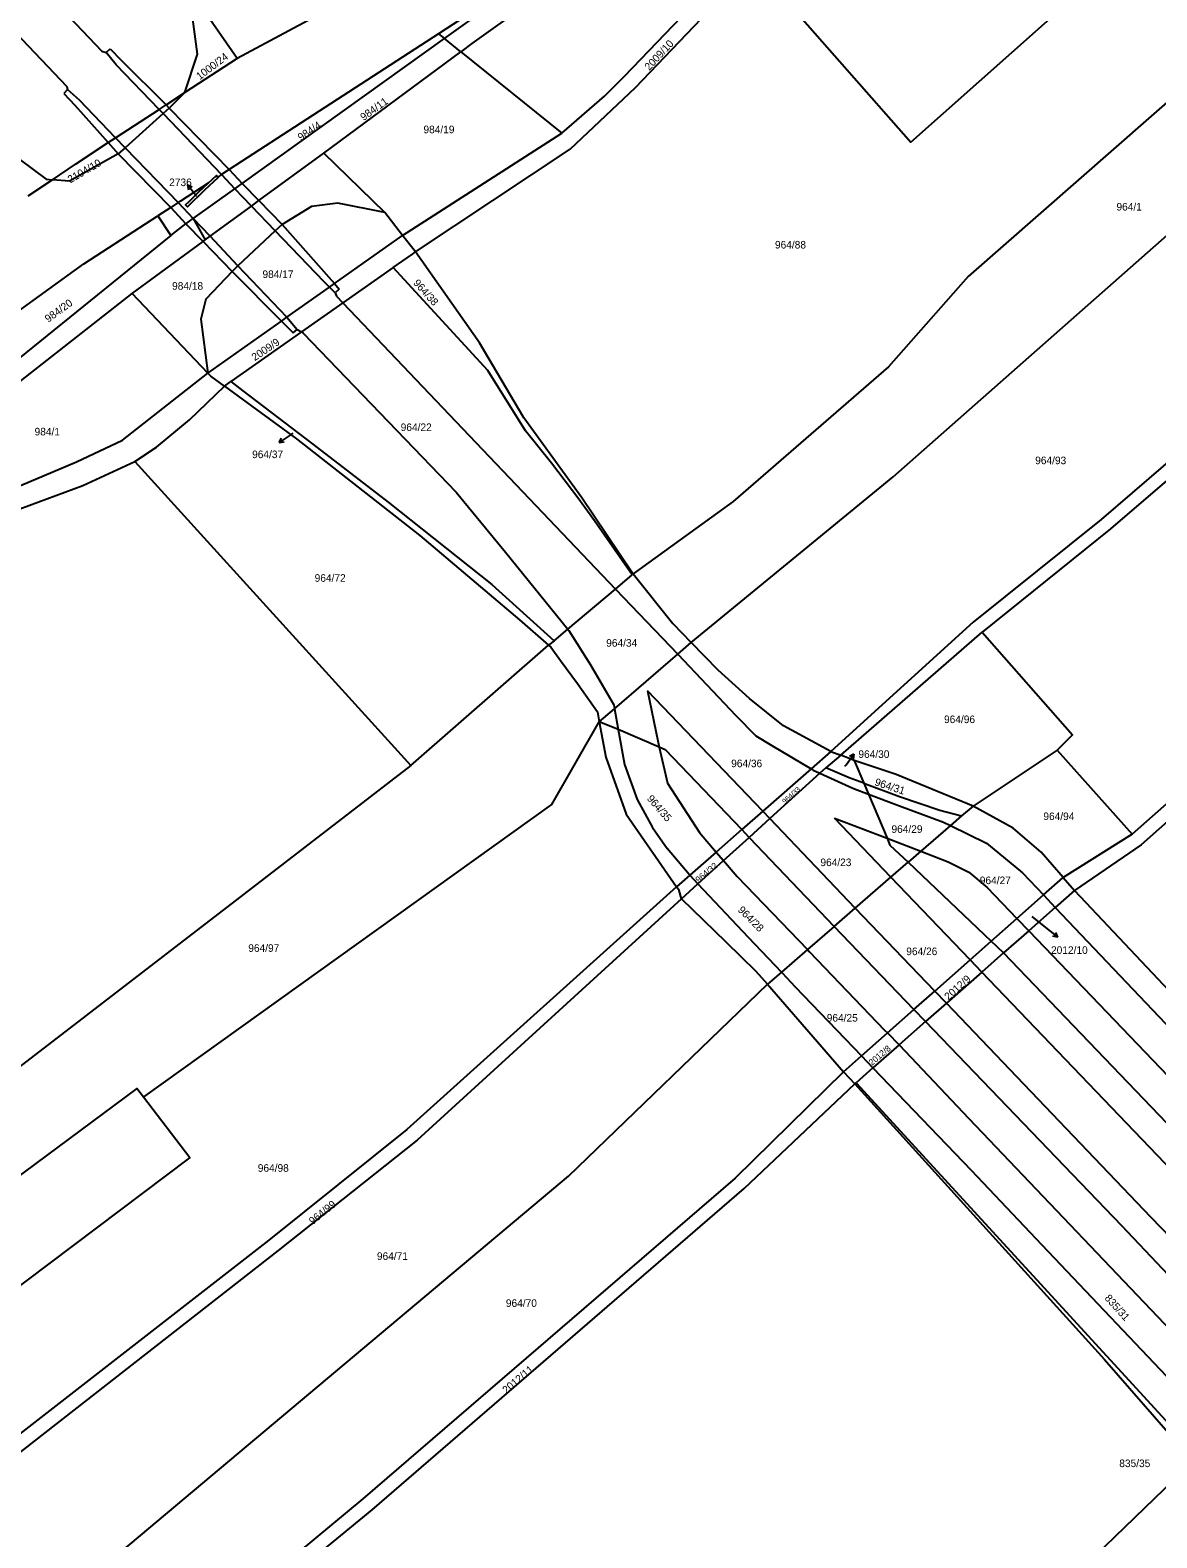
# Model space of a CAD drawing. Extents: x -679220 to -673243, y -1075091 to -1066557.
# Drawn here: x -676189 to -675936.5, y -1070406.5 to -1070068.5 of the extents above; entities that cross this region are included whole.
import ezdxf

# ---------------------------------------------------------------- set-up
doc = ezdxf.new("R2010")
doc.units = 0
for name, color, linetype in [('Hranice parcel', 7, 'Continuous'), ('Parcelní čísla', 7, 'Continuous'), ('Pop  PČ popisy', 7, 'Continuous'), ('Vnitřní kresba', 7, 'Continuous')]:
    doc.layers.add(name, color=color, linetype=linetype)

msp = doc.modelspace()

# ---------------------------------------------------------------- linework, layer by layer
at = {"layer": 'Hranice parcel'}
for p, q in [((-676096.17, -1070070.4), (-676044.53, -1070033.43)), ((-676097.52, -1070069.32), (-676096.17, -1070070.4)), ((-676092.52, -1070073.35), (-676096.17, -1070070.4)), ((-676123.21, -1070096.07), (-676092.52, -1070073.35)), ((-676092.52, -1070073.35), (-676069.86, -1070091.58)), ((-676142.64, -1070074.83), (-676154.37, -1070082.51)), ((-676105.55, -1070114.52), (-676069.86, -1070091.58)), ((-676109.51, -1070109.41), (-676123.21, -1070096.07)), ((-676184.06, -1070102.05), (-676189.54, -1070105.75)), ((-676160.41, -1070110.14), (-676157.49, -1070114.56)), ((-676152.46, -1070110.71), (-676149.81, -1070115.53)), ((-676105.55, -1070114.52), (-676109.51, -1070109.41)), ((-676157.49, -1070114.56), (-676247.45, -1070187.29)), ((-676102.68, -1070118.22), (-676105.55, -1070114.52)), ((-676241.78, -1070186.83), (-676166.19, -1070127.52)), ((-676149.2, -1070145.42), (-676166.19, -1070127.52)), ((-676145.5, -1070148.33), (-676144.05, -1070147.27)), ((-676165.56, -1070165.18), (-676103.72, -1070233.35)), ((-676053.84, -1070190.42), (-676054.11, -1070190.65)), ((-676071.59, -1070205.41), (-676072.86, -1070206.37)), ((-676007.34, -1070231.04), (-675975.65, -1070203.46)), ((-676103.72, -1070233.35), (-676072.86, -1070206.37)), ((-676007.34, -1070231.04), (-676010.69, -1070233.88)), ((-676009.51, -1070230.18), (-676007.34, -1070231.04)), ((-676004.3, -1070232.26), (-676007.34, -1070231.04)), ((-676004.3, -1070232.26), (-676002.16, -1070237.33)), ((-675958.81, -1070229.89), (-675977.66, -1070242.44)), ((-675958.81, -1070229.89), (-675942, -1070248.77)), ((-675977.66, -1070242.44), (-675980.25, -1070244.64)), ((-676027.85, -1070249.46), (-676029.5, -1070247.73)), ((-676027.85, -1070249.46), (-676008.8, -1070269.42)), ((-675942, -1070248.77), (-675957.47, -1070258.48)), ((-675992.24, -1070255.05), (-675973.59, -1070272.73)), ((-675957.47, -1070258.48), (-675954.92, -1070261.4)), ((-675954.92, -1070261.4), (-675877.55, -1070343.52)), ((-675990.92, -1070288.05), (-676008.8, -1070269.42)), ((-675970.81, -1070275.37), (-675973.59, -1070272.73)), ((-676023.75, -1070282.4), (-676006.69, -1070301.99)), ((-675988.31, -1070290.76), (-675990.92, -1070288.05)), ((-676006.69, -1070301.99), (-676004.2, -1070304.74)), ((-676004.2, -1070304.74), (-676003.9, -1070304.48)), ((-676003.9, -1070304.48), (-675927.12, -1070388.22))]:
    msp.add_line(p, q, dxfattribs=at)
for points in [[(-675628.96, -1069889.69), (-675645.2, -1069909.3), (-675670.39, -1069933.68), (-675763.98, -1070022.64), (-675877.51, -1070120.83), (-675946.88, -1070180.33), (-675975.65, -1070203.46)], [(-675538.19, -1069891.12), (-675573.64, -1069919.1), (-675631.03, -1069969.49), (-675676.95, -1070012.01), (-675762.65, -1070090.6), (-675848.26, -1070168.99), (-675899.11, -1070214.87), (-675940, -1070251.13), (-675954.92, -1070261.4)], [(-675586.98, -1069927.72), (-675588.79, -1069929.44), (-675632.28, -1069967.41), (-675685.46, -1070015.37), (-675732.71, -1070060.1), (-675773.29, -1070096.59), (-675850.28, -1070166.64), (-675901.03, -1070212.58), (-675942, -1070248.77)], [(-676027.49, -1070052.79), (-675991.58, -1070093.59), (-675901.02, -1070013.14)], [(-676076.4, -1070033.87), (-676091.43, -1070045.56), (-676106.8, -1070055.59), (-676142.64, -1070074.83)], [(-676041.56, -1070036.8), (-676090.06, -1070071.53), (-676092.52, -1070073.35)], [(-675880.39, -1070037.48), (-675978.76, -1070123.76), (-675996.58, -1070143.95), (-676031.44, -1070174.2), (-676053.84, -1070190.42)], [(-676066.74, -1070047.9), (-676085.95, -1070061.8), (-676097.52, -1070069.32)], [(-676069.86, -1070091.58), (-676060.3, -1070083.34), (-676055.78, -1070078.79), (-676039.35, -1070061.66), (-676030, -1070049.94)], [(-676102.68, -1070118.22), (-676067.95, -1070095.22), (-676053.32, -1070081.36), (-676036.89, -1070064.21), (-676027.49, -1070052.79)], [(-676154.37, -1070082.51), (-676151.54, -1070073.9), (-676153.3, -1070060.34)], [(-676142.64, -1070074.83), (-676151.71, -1070061.87), (-676153.3, -1070060.34)], [(-676152.46, -1070110.71), (-676143.16, -1070104.05), (-676141.48, -1070102.85), (-676096.17, -1070070.4)], [(-676097.52, -1070069.32), (-676144.46, -1070099.78), (-676146.18, -1070100.9), (-676147, -1070101.43)], [(-676154.37, -1070082.51), (-676157.86, -1070085.99), (-676159.25, -1070087.23), (-676167.75, -1070094.86), (-676169.28, -1070096.23), (-676180.25, -1070102.34), (-676184.06, -1070102.05)], [(-676184.06, -1070102.05), (-676178.9, -1070098.56), (-676171.52, -1070093.73), (-676169.88, -1070092.66), (-676160.15, -1070086.29), (-676158.58, -1070085.27), (-676154.37, -1070082.51)], [(-676040.83, -1070205.79), (-675995.6, -1070168.64), (-675905, -1070088.77)], [(-676199.8, -1070091.33), (-676185.44, -1070101.95), (-676184.06, -1070102.05)], [(-676149.81, -1070115.53), (-676148.7, -1070114.72), (-676139.43, -1070107.94), (-676137.74, -1070106.7), (-676123.21, -1070096.07)], [(-676149.15, -1070102.83), (-676155.36, -1070106.86), (-676155.86, -1070107.18), (-676157.49, -1070108.24), (-676160.41, -1070110.14)], [(-676147, -1070101.43), (-676146.92, -1070101.52), (-676149.93, -1070104.37), (-676150.77, -1070105.21), (-676152.95, -1070107.26), (-676153.8, -1070108.08), (-676154.21, -1070107.65), (-676153.33, -1070106.84), (-676151.2, -1070104.78), (-676149.15, -1070102.83)], [(-676149.15, -1070102.83), (-676148.17, -1070101.89), (-676147.29, -1070101.09), (-676147, -1070101.43)], [(-676109.51, -1070109.41), (-676120.05, -1070107.31), (-676125.95, -1070108.03), (-676132.53, -1070112.07), (-676134.09, -1070113.52), (-676142.47, -1070121.37), (-676143.78, -1070122.59), (-676149.68, -1070128.79), (-676150.78, -1070133.29), (-676149.2, -1070145.42)], [(-676256.31, -1070183.2), (-676253.86, -1070182.55), (-676230.53, -1070169.01), (-676209.63, -1070148.03), (-676206.19, -1070144.55), (-676192.71, -1070132.29), (-676177.01, -1070120.93), (-676160.41, -1070110.14)], [(-676157.49, -1070114.56), (-676154.74, -1070112.34), (-676154.12, -1070111.9), (-676152.46, -1070110.71)], [(-676149.2, -1070145.42), (-676132.72, -1070133.76), (-676131.47, -1070132.87), (-676121.95, -1070126.13), (-676120.83, -1070125.34), (-676105.55, -1070114.52)], [(-676166.19, -1070127.52), (-676150.28, -1070115.88), (-676149.81, -1070115.53)], [(-676107.65, -1070121.73), (-676103.34, -1070118.7), (-676102.68, -1070118.22)], [(-676053.84, -1070190.42), (-676054, -1070190.22), (-676065.33, -1070173.37), (-676078.34, -1070155.43), (-676088.32, -1070138.57), (-676102.68, -1070118.22)], [(-675879.46, -1070118.41), (-675948.93, -1070178.24), (-675977.67, -1070201.25), (-676009.51, -1070230.18)], [(-676107.65, -1070121.73), (-676118.92, -1070129.64), (-676128.22, -1070136.16), (-676144.05, -1070147.27)], [(-676054.11, -1070190.65), (-676062.49, -1070178.52), (-676066.23, -1070173.33), (-676072.16, -1070165.6), (-676078, -1070158.35), (-676086.43, -1070144.79), (-676107.65, -1070121.73)], [(-676241.78, -1070186.83), (-676219.95, -1070179.89), (-676191.19, -1070170.58), (-676178.66, -1070165.31), (-676168.36, -1070160.44), (-676149.2, -1070145.42)], [(-676165.56, -1070165.18), (-676160.73, -1070162.02), (-676153.31, -1070155.89), (-676145.5, -1070148.33)], [(-676145.5, -1070148.33), (-676148.56, -1070146.09), (-676149.2, -1070145.42)], [(-676145.5, -1070148.33), (-676129.36, -1070160.14), (-676101.66, -1070181.77), (-676079.33, -1070200.69), (-676072.86, -1070206.37)], [(-676144.05, -1070147.27), (-676141.35, -1070149.4), (-676125.69, -1070161.34), (-676108.77, -1070174.33), (-676085.56, -1070192.81), (-676071.59, -1070205.41)], [(-676264.03, -1070203.37), (-676261.51, -1070202.49), (-676246.96, -1070196.47), (-676221.67, -1070186.99), (-676177.26, -1070170.62), (-676165.56, -1070165.18)], [(-676071.59, -1070205.41), (-676068.51, -1070202.81), (-676057.82, -1070193.79), (-676054.11, -1070190.65)], [(-676053.84, -1070190.42), (-676044.96, -1070201.52), (-676040.83, -1070205.79)], [(-676061.45, -1070223.57), (-676058.03, -1070220.62), (-676043.88, -1070208.42), (-676040.83, -1070205.79)], [(-676009.51, -1070230.18), (-676020.15, -1070224.46), (-676027.8, -1070218.34), (-676034.83, -1070211.98), (-676040.83, -1070205.79)], [(-675975.65, -1070203.46), (-675955.38, -1070226.51), (-675958.81, -1070229.89)], [(-676072.86, -1070206.37), (-676072.21, -1070206.94), (-676070.11, -1070209.78), (-676066.31, -1070214.98), (-676061.85, -1070221.36), (-676061.45, -1070223.57)], [(-676163.63, -1070307.7), (-676072.1, -1070242.1), (-676061.45, -1070223.57)], [(-676029.5, -1070247.73), (-676046.52, -1070229.89), (-676048.01, -1070229.25), (-676057.24, -1070225.27), (-676061.45, -1070223.57)], [(-676061.45, -1070223.57), (-676059.99, -1070231.52), (-676055.45, -1070244.23), (-676044.12, -1070260.56)], [(-676009.51, -1070230.18), (-676013.97, -1070234.1), (-676024.81, -1070243.62), (-676029.5, -1070247.73)], [(-675977.66, -1070242.44), (-675994.89, -1070235.38), (-676004.3, -1070232.26)], [(-676103.72, -1070233.35), (-676141.11, -1070262.18), (-676211.9, -1070316.6)], [(-676010.69, -1070233.88), (-676012, -1070235.07), (-676023.23, -1070245.27), (-676027.85, -1070249.46)], [(-676002.16, -1070237.33), (-676005.44, -1070236.1), (-676010.69, -1070233.88)], [(-676002.16, -1070237.33), (-675994.13, -1070240.33), (-675985.1, -1070243.38), (-675980.25, -1070244.64)], [(-676002.16, -1070237.33), (-676001.13, -1070239.77), (-675996.94, -1070249.68), (-675996.3, -1070251.2), (-675992.24, -1070255.05)], [(-675957.47, -1070258.48), (-675962.42, -1070252.82), (-675968.69, -1070247.42), (-675977.66, -1070242.44)], [(-675980.25, -1070244.64), (-675982.73, -1070246.79), (-675989.4, -1070252.59), (-675992.24, -1070255.05)], [(-676029.5, -1070247.73), (-676035.23, -1070252.76), (-676041.16, -1070257.96), (-676044.12, -1070260.56)], [(-676043.03, -1070263.23), (-676039.34, -1070259.89), (-676033.59, -1070254.67), (-676027.85, -1070249.46)], [(-676008.8, -1070269.42), (-676004.06, -1070265.31), (-675996.07, -1070258.37), (-675992.24, -1070255.05)], [(-675973.59, -1070272.73), (-675967.84, -1070267.65), (-675961.88, -1070262.38), (-675957.47, -1070258.48)], [(-676044.12, -1070260.56), (-676104.6, -1070314.97), (-676135.5, -1070339.78), (-676208.95, -1070396.8), (-676235.28, -1070415.17)], [(-676043.03, -1070263.23), (-676102.28, -1070317.37), (-676133.46, -1070342.07), (-676206.69, -1070399.26), (-676232.22, -1070418.57)], [(-676043.03, -1070263.23), (-676043.55, -1070261.38), (-676044.12, -1070260.56)], [(-676023.75, -1070282.4), (-676026.27, -1070279.54), (-676033, -1070272.93), (-676043.03, -1070263.23)], [(-675954.92, -1070261.4), (-675959.22, -1070265.18), (-675965.18, -1070270.42), (-675970.81, -1070275.37)], [(-676008.8, -1070269.42), (-676014.8, -1070274.63), (-676020.62, -1070279.69), (-676023.75, -1070282.4)], [(-675990.92, -1070288.05), (-675986.25, -1070283.92), (-675978.32, -1070276.91), (-675973.59, -1070272.73)], [(-675970.81, -1070275.37), (-675975.68, -1070279.66), (-675983.64, -1070286.65), (-675988.31, -1070290.76)], [(-675848.29, -1070403.19), (-675881.74, -1070368.25), (-675970.81, -1070275.37)], [(-676211.22, -1070441.76), (-676168.48, -1070409.51), (-676068.38, -1070325.38), (-676023.75, -1070282.4)], [(-676006.69, -1070301.99), (-676002.68, -1070298.44), (-675996.86, -1070293.3), (-675990.92, -1070288.05)], [(-675988.31, -1070290.76), (-675994.2, -1070295.95), (-676000.1, -1070301.13), (-676003.9, -1070304.48)], [(-675870.52, -1070423.07), (-675871.42, -1070420.74), (-675875.53, -1070410.07), (-675876.04, -1070408.74), (-675944.32, -1070336.56), (-675988.31, -1070290.76)], [(-676006.69, -1070301.99), (-676030.99, -1070325.83), (-676114.43, -1070397.75), (-676135.98, -1070415.61), (-676180.39, -1070455.78), (-676191.43, -1070463.58)], [(-676163.63, -1070307.7), (-676165.1, -1070305.8), (-676266.25, -1070380.76)], [(-676188.3, -1070467.03), (-676178.28, -1070458.13), (-676135.34, -1070419.06), (-676112.36, -1070400.18), (-676028.98, -1070328.16), (-676004.2, -1070304.74)], [(-676004.2, -1070304.74), (-675982.68, -1070328.45), (-675948.23, -1070366.55), (-675928.3, -1070389.27)], [(-676252.5, -1070396.03), (-676153.21, -1070321.33), (-676163.63, -1070307.7)], [(-675928.3, -1070389.27), (-675965.61, -1070425.29), (-676071.37, -1070518.77), (-676128.14, -1070569.09)]]:
    msp.add_lwpolyline(points, dxfattribs=at)
at = {"layer": 'Pop  PČ popisy'}
for p, q in [((-676151.86, -1070105.54), (-676153.75, -1070103.21)), ((-676153.75, -1070103.21), (-676152.73, -1070103.67)), ((-676153.75, -1070103.21), (-676153.51, -1070104.3)), ((-676151.7, -1070105.75), (-676151.86, -1070105.54)), ((-676130.72, -1070159.27), (-676133.21, -1070160.95)), ((-676133.21, -1070160.95), (-676132.66, -1070159.97)), ((-676133.21, -1070160.95), (-676132.1, -1070160.8)), ((-676130.14, -1070158.88), (-676130.72, -1070159.27)), ((-676006.14, -1070233.23), (-676004.38, -1070230.8)), ((-676004.38, -1070230.8), (-676005.37, -1070231.32)), ((-676004.38, -1070230.8), (-676004.56, -1070231.91)), ((-676006.37, -1070233.54), (-676006.14, -1070233.23)), ((-675964.49, -1070267.22), (-675961.02, -1070269.96)), ((-675961.02, -1070269.96), (-675958.66, -1070271.81)), ((-675958.66, -1070271.81), (-675959.75, -1070271.59)), ((-675958.66, -1070271.81), (-675959.14, -1070270.8))]:
    msp.add_line(p, q, dxfattribs=at)
at = {"layer": 'Vnitřní kresba'}
for p, q in [((-676208.77, -1070035.61), (-676172.95, -1070073.2)), ((-676217.09, -1070043.08), (-676180.85, -1070081.11)), ((-676172.95, -1070073.2), (-676171.98, -1070073.49)), ((-676171.98, -1070073.49), (-676171.07, -1070072.69)), ((-676169.73, -1070076.28), (-676171.98, -1070073.49)), ((-676171.07, -1070072.69), (-676168.61, -1070075.23)), ((-676160.15, -1070086.29), (-676169.73, -1070076.28)), ((-676168.61, -1070075.23), (-676158.58, -1070085.27)), ((-676180.65, -1070081.85), (-676181.49, -1070082.72)), ((-676181.49, -1070082.72), (-676179.06, -1070085.32)), ((-676180.85, -1070081.11), (-676180.65, -1070081.85)), ((-676178, -1070084.24), (-676180.65, -1070081.85)), ((-676179.06, -1070085.32), (-676171.52, -1070093.73)), ((-676169.88, -1070092.66), (-676178, -1070084.24)), ((-676159.25, -1070087.23), (-676160.15, -1070086.29)), ((-676159.25, -1070087.23), (-676146.18, -1070100.9)), ((-676158.58, -1070085.27), (-676157.86, -1070085.99)), ((-676157.86, -1070085.99), (-676144.46, -1070099.78)), ((-676171.52, -1070093.73), (-676169.28, -1070096.23)), ((-676167.75, -1070094.86), (-676169.88, -1070092.66)), ((-676169.28, -1070096.23), (-676157.49, -1070108.24)), ((-676167.75, -1070094.86), (-676155.86, -1070107.18)), ((-676146.18, -1070100.9), (-676143.16, -1070104.05)), ((-676144.46, -1070099.78), (-676141.48, -1070102.85)), ((-676139.43, -1070107.94), (-676143.16, -1070104.05)), ((-676141.48, -1070102.85), (-676137.74, -1070106.7)), ((-676155.86, -1070107.18), (-676152.46, -1070110.71)), ((-676137.74, -1070106.7), (-676132.53, -1070112.07)), ((-676157.49, -1070108.24), (-676154.12, -1070111.9)), ((-676148.7, -1070114.72), (-676152.46, -1070110.71)), ((-676134.09, -1070113.52), (-676139.43, -1070107.94)), ((-676154.12, -1070111.9), (-676150.28, -1070115.88)), ((-676123.15, -1070124.95), (-676134.09, -1070113.52)), ((-676132.53, -1070112.07), (-676122.09, -1070123.89)), ((-676150.28, -1070115.88), (-676143.78, -1070122.59)), ((-676142.47, -1070121.37), (-676148.7, -1070114.72)), ((-676143.78, -1070122.59), (-676132.72, -1070133.76)), ((-676131.47, -1070132.87), (-676142.47, -1070121.37)), ((-676122.09, -1070123.89), (-676120.83, -1070125.34)), ((-676121.95, -1070126.13), (-676123.15, -1070124.95)), ((-676120.65, -1070127.41), (-676121.95, -1070126.13)), ((-676120.83, -1070125.34), (-676119.76, -1070126.58)), ((-676119.76, -1070126.58), (-676120.65, -1070127.41)), ((-676120.65, -1070127.41), (-676120.37, -1070128.11)), ((-676120.37, -1070128.11), (-676118.92, -1070129.64)), ((-676118.92, -1070129.64), (-676057.82, -1070193.79)), ((-676132.72, -1070133.76), (-676132.57, -1070133.91)), ((-676132.57, -1070133.91), (-676130.08, -1070136.4)), ((-676131.47, -1070132.87), (-676129.18, -1070135.58)), ((-676130.08, -1070136.4), (-676129.18, -1070135.58)), ((-676129.18, -1070135.58), (-676128.22, -1070136.16)), ((-676128.22, -1070136.16), (-676127.8, -1070136.42)), ((-676127.8, -1070136.42), (-676093.56, -1070172.1)), ((-676093.56, -1070172.1), (-676082.45, -1070185.54)), ((-676082.45, -1070185.54), (-676068.51, -1070202.81)), ((-676057.82, -1070193.79), (-676043.88, -1070208.42)), ((-676068.51, -1070202.81), (-676068.3, -1070203.06)), ((-676068.3, -1070203.06), (-676063.4, -1070210.8)), ((-676043.88, -1070208.42), (-676030.84, -1070222.12)), ((-676063.4, -1070210.8), (-676058.18, -1070219.73)), ((-676050.61, -1070216.65), (-676048.34, -1070227.83)), ((-676024.81, -1070243.62), (-676050.61, -1070216.65)), ((-676058.18, -1070219.73), (-676058.03, -1070220.62)), ((-676058.03, -1070220.62), (-676057.24, -1070225.27)), ((-676030.84, -1070222.12), (-676026.33, -1070226.69)), ((-676057.24, -1070225.27), (-676055.77, -1070233.16)), ((-676048.34, -1070227.83), (-676048.01, -1070229.25)), ((-676048.01, -1070229.25), (-676046.13, -1070237.31)), ((-676026.33, -1070226.69), (-676022.75, -1070228.88)), ((-676022.75, -1070228.88), (-676013.97, -1070234.1)), ((-676055.77, -1070233.16), (-676052.98, -1070240.94)), ((-676013.97, -1070234.1), (-676013.51, -1070234.37)), ((-676013.51, -1070234.37), (-676012, -1070235.07)), ((-676012, -1070235.07), (-676004.65, -1070238.44)), ((-676046.13, -1070237.31), (-676038.97, -1070248.38)), ((-676004.65, -1070238.44), (-676001.13, -1070239.77)), ((-676052.98, -1070240.94), (-676049.54, -1070247.25)), ((-676001.13, -1070239.77), (-675994.14, -1070242.4)), ((-675994.14, -1070242.4), (-675984.28, -1070246.03)), ((-676023.23, -1070245.27), (-676024.81, -1070243.62)), ((-676004.06, -1070265.31), (-676023.23, -1070245.27)), ((-676008.74, -1070245.14), (-675996.94, -1070249.68)), ((-675996.07, -1070258.37), (-676008.74, -1070245.14)), ((-675984.28, -1070246.03), (-675982.73, -1070246.79)), ((-676049.54, -1070247.25), (-676046.22, -1070251.93)), ((-676038.97, -1070248.38), (-676035.23, -1070252.76)), ((-675996.94, -1070249.68), (-675989.4, -1070252.59)), ((-675982.73, -1070246.79), (-675974.68, -1070250.75)), ((-676041.29, -1070257.82), (-676046.22, -1070251.93)), ((-676035.23, -1070252.76), (-676033.59, -1070254.67)), ((-675989.4, -1070252.59), (-675983.24, -1070254.96)), ((-675974.68, -1070250.75), (-675966.58, -1070257.42)), ((-676033.59, -1070254.67), (-676030.57, -1070258.21)), ((-675983.24, -1070254.96), (-675978.64, -1070257.3)), ((-676041.16, -1070257.96), (-676041.29, -1070257.82)), ((-676041.16, -1070257.96), (-676039.34, -1070259.89)), ((-676039.34, -1070259.89), (-676028.04, -1070271.85)), ((-676030.57, -1070258.21), (-676014.8, -1070274.63)), ((-675978.32, -1070276.91), (-675996.07, -1070258.37)), ((-675978.64, -1070257.3), (-675974.53, -1070260.68)), ((-675966.58, -1070257.42), (-675961.88, -1070262.38)), ((-675974.53, -1070260.68), (-675967.84, -1070267.65)), ((-675961.88, -1070262.38), (-675959.22, -1070265.18)), ((-675986.25, -1070283.92), (-676004.06, -1070265.31)), ((-675959.22, -1070265.18), (-675928.51, -1070297.54)), ((-675967.84, -1070267.65), (-675965.18, -1070270.42)), ((-676028.04, -1070271.85), (-676020.62, -1070279.69)), ((-675965.18, -1070270.42), (-675952.91, -1070283.19)), ((-676014.8, -1070274.63), (-676014.32, -1070275.13)), ((-676014.32, -1070275.13), (-675997.51, -1070292.66)), ((-676020.62, -1070279.69), (-676020.46, -1070279.86)), ((-676020.46, -1070279.86), (-676017.51, -1070282.97)), ((-675975.68, -1070279.66), (-675978.32, -1070276.91)), ((-675929.51, -1070327.87), (-675975.68, -1070279.66)), ((-676017.51, -1070282.97), (-676002.68, -1070298.44)), ((-675952.91, -1070283.19), (-675898.99, -1070339.46)), ((-675983.64, -1070286.65), (-675986.25, -1070283.92)), ((-675937.72, -1070334.65), (-675983.64, -1070286.65)), ((-675997.51, -1070292.66), (-675996.86, -1070293.3)), ((-675996.86, -1070293.3), (-675994.2, -1070295.95)), ((-675994.2, -1070295.95), (-675978.64, -1070312.49)), ((-676002.68, -1070298.44), (-676000.1, -1070301.13)), ((-676000.1, -1070301.13), (-675978.1, -1070324.08)), ((-675978.64, -1070312.49), (-675902.6, -1070392.3)), ((-675978.1, -1070324.08), (-675962.24, -1070340.83)), ((-675861.2, -1070414.73), (-675937.72, -1070334.65)), ((-675962.24, -1070340.83), (-675908.85, -1070397.09))]:
    msp.add_line(p, q, dxfattribs=at)

# ---------------------------------------------------------------- texts
at = {"layer": 'Parcelní čísla'}
for s, height, rotation, p in [('1000/24', 1.7, 37, (-676151.02, -1070079.75)), ('2009/10', 1.7, 47, (-676050.25, -1070077.67)), ('984/11', 1.7, 36, (-676114.26, -1070088.91)), ('984/4', 1.7, 34, (-676128.35, -1070093.41)), ('2104/10', 1.7, 30, (-676180.03, -1070102.87)), ('964/38', 1.7, 312, (-676103.28, -1070125.28)), ('984/20', 1.7, 36, (-676184.98, -1070134.12)), ('2009/9', 1.7, 34, (-676138.68, -1070142.74)), ('964/31', 1.7, 342, (-675999.86, -1070237.76)), ('964/33', 1.14, 42, (-676019.84, -1070242.05)), ('964/35', 1.7, 311, (-676050.89, -1070240.86)), ('964/32', 1.4, 40, (-676039.17, -1070259.73)), ('964/28', 1.7, 315, (-676030.51, -1070265.89)), ('2012/9', 1.7, 42, (-675983.16, -1070286.09)), ('2012/8', 1.4, 40, (-676000.34, -1070300.7)), ('964/99', 1.7, 39, (-676125.7, -1070336.39)), ('835/31', 1.7, 312, (-675948.29, -1070352.85)), ('2012/11', 1.7, 40, (-676082.3, -1070374.28))]:
    msp.add_text(s, height=height, rotation=rotation, dxfattribs=at).set_placement(p)
for s, p in [('984/19', (-676100.87, -1070091.62)), ('2736', (-676157.87, -1070103.47)), ('964/1', (-675945.51, -1070108.95)), ('964/88', (-676022.07, -1070117.46)), ('984/17', (-676136.96, -1070124.07)), ('984/18', (-676157.22, -1070126.7)), ('984/1', (-676188.04, -1070159.36)), ('964/22', (-676105.97, -1070158.38)), ('964/37', (-676139.28, -1070164.45)), ('964/93', (-675963.73, -1070165.81)), ('964/72', (-676125.26, -1070192.17)), ('964/34', (-676059.9, -1070206.72)), ('964/96', (-675984.17, -1070223.85)), ('964/36', (-676031.88, -1070233.74)), ('964/30', (-676003.37, -1070231.66)), ('964/94', (-675961.9, -1070245.59)), ('964/29', (-675995.95, -1070248.46)), ('964/23', (-676011.88, -1070255.91)), ('964/27', (-675976.15, -1070259.95)), ('964/97', (-676140.14, -1070275.13)), ('964/26', (-675992.63, -1070275.87)), ('2012/10', (-675960.18, -1070275.59)), ('964/25', (-676010.46, -1070290.77)), ('964/98', (-676138.01, -1070324.43)), ('964/71', (-676111.3, -1070344.19)), ('964/70', (-676082.39, -1070354.72)), ('835/35', (-675944.88, -1070390.64))]:
    msp.add_text(s, height=1.7, dxfattribs=at).set_placement(p)

doc.saveas('drawing.dxf')
